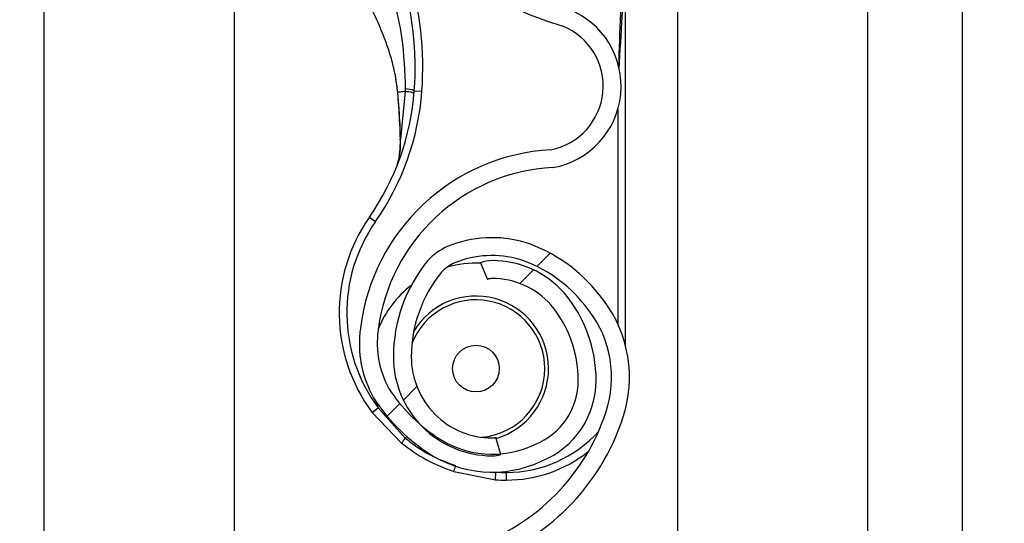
# Model space of a CAD drawing. Header units: inches. Extents: x 170 to 284, y 215 to 248.
# Tile 926 of 1056: x 235.429 to 235.5621, y 240.9686 to 241.0367. Entities that reach past the tile are written whole.
import ezdxf

# ---------------------------------------------------------------- set-up
doc = ezdxf.new("R2010")
doc.units = ezdxf.units.IN
doc.header["$LTSCALE"] = 0.25
doc.header["$MEASUREMENT"] = 0
doc.layers.add('ANNOTATIONS', color=1, linetype='Continuous')
doc.layers.add('LH TOP OF HOOD', color=7, linetype='Continuous')
doc.styles.add('ARIAL', font='arial.ttf', dxfattribs={"height": 0.09375})
doc.dimstyles.new('STANDARD$0', dxfattribs={"dimtxt": 0.09375, "dimasz": 0.09375, "dimexe": 0.03125, "dimexo": 0.046875, "dimgap": 0.09, "dimtad": 0, "dimtih": 1, "dimtoh": 1, "dimdec": 4, "dimzin": 0, "dimdsep": 46, "dimtxsty": 'ARIAL', "dimcen": 0.09, "dimadec": 0, "dimazin": 0, "dimtfac": 1, "dimtdec": 4, "dimtofl": 0, "dimtmove": 0, "dimatfit": 1, "dimfxl": 1, "dimtolj": 1, "dimtzin": 0, "dimarcsym": 0})
pattern_1 = [(45, (225.4196035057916, 238.187647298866), (-0.03026527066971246, 0.03026527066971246), [])]

# ---------------------------------------------------------------- blocks, each defined once
blk = doc.blocks.new('*D70')
at = {"layer": 'ANNOTATIONS', "color": 0, "lineweight": -2, "transparency": 16777216}
for p, q in [((235.475871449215, 243.8427370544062), (236.9163148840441, 243.8427370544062)), ((236.8850648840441, 243.7489870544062), (236.8850648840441, 242.028811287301)), ((236.8850648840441, 239.873775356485), (236.8850648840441, 241.5939511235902)), ((236.1545398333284, 239.780025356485), (236.9163148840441, 239.780025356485))]:
    blk.add_line(p, q, dxfattribs=at)
at = {"layer": 'ANNOTATIONS', "color": 0, "transparency": 16777216}
for points in [[(236.8694398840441, 243.7489870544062), (236.9006898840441, 243.7489870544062), (236.8850648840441, 243.8427370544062)], [(236.8694398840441, 239.873775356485), (236.9006898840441, 239.873775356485), (236.8850648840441, 239.780025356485)]]:
    blk.add_solid(points, dxfattribs=at)
at = {"layer": 'defpoints', "color": 0, "transparency": 16777216}
for p in [(235.428996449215, 243.8427370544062), (236.1076648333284, 239.780025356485), (236.8850648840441, 239.780025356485)]:
    blk.add_point(p, dxfattribs=at)
at = {"layer": 'ANNOTATIONS', "color": 0, "transparency": 16777216, "insert": (236.8850648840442, 241.8113812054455), "char_height": 0.09375, "attachment_point": 5, "style": 'ARIAL'}
blk.add_mtext('\\A1;OPENING\\PHEIGHT', dxfattribs=at)

msp = doc.modelspace()

# ---------------------------------------------------------------- hatches: boundary and pattern name
at = {"layer": 'LH TOP OF HOOD'}
h = msp.add_hatch(dxfattribs=at)
h.set_pattern_fill('ANSI31', color=256, scale=0.34241245, angle=2.8e-322, style=0)
h.set_pattern_definition(pattern_1)
edge = h.paths.add_edge_path(flags=0)
edge.add_arc((235.4928707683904, 240.9999760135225), 0.001712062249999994, 450.0000000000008, 472.2104203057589)
edge.add_line((235.4922235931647, 241.0015610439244), (235.4913110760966, 241.0037959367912))
edge.add_arc((235.4928707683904, 240.9999760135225), 0.004126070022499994, 450, 472.2104203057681, ccw=False)
edge.add_arc((235.4928707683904, 240.9910732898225), 0.01302879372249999, 401.4761673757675, 450, ccw=False)
edge.add_arc((235.4886248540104, 240.9879230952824), 0.01830194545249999, 359.99999999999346, 400.06137300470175, ccw=False)
edge.add_arc((235.4951649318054, 240.9879230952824), 0.01176186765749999, 292.1408576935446, 359.99999999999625, ccw=False)
edge.add_arc((235.4928707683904, 240.9911760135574), 0.01566536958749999, 235.2570680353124, 295.43079980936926, ccw=False)
edge.add_arc((235.4981096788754, 240.9992911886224), 0.02532140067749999, 212.8542481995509, 235.980933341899, ccw=False)
edge.add_arc((235.4899602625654, 240.9929223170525), 0.01504902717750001, 172.1557183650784, 209.3146496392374, ccw=False)
edge.add_arc((235.5023898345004, 240.9915869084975), 0.02754708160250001, 453.30850314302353, 532.9325737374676, ccw=False)
edge.add_arc((235.4991369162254, 241.0276771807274), 0.008748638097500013, 280.9586189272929, 427.9414322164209)
edge.add_arc((235.5189966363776, 241.0900304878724), 0.05672062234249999, 179.5706357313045, 253.00989973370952, ccw=False)
edge.add_arc((235.6773283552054, 241.0912289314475), 0.2150521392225, 163.4260275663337, 180.2060536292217, ccw=False)
edge.add_arc((235.4985548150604, 241.1433783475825), 0.02884824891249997, 465.1588434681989, 521.4137567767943, ccw=False)
edge.add_arc((235.4812287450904, 241.1979246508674), 0.0284373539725, 290.1205938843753, 343.7190675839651)
edge.add_arc((235.4940692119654, 241.1937472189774), 0.01494630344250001, 345.2914408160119, 400.5471921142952)
edge.add_arc((235.4906450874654, 241.1919324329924), 0.0187470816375, 397.9578745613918, 431.4396159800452)
edge.add_arc((235.4928707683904, 241.1967604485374), 0.0134739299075, 433.8775574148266, 472.2736457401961)
edge.add_arc((235.4903026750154, 241.2037799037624), 0.006011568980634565, 474.98253258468, 495.7175736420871)
edge.add_arc((235.5000956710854, 241.1965207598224), 0.01816498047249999, 500.8992600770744, 539.9999999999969)
edge.add_arc((235.4928707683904, 241.1965207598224), 0.01094007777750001, 539.9999999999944, 629.9999999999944)
edge.add_arc((235.4928707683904, 241.1874468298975), 0.001866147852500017, 269.9999999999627, 285.6422464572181)
edge.add_line((235.4933739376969, 241.18564979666), (235.4940248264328, 241.1833251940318))
edge.add_arc((235.4928707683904, 241.1874468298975), 0.004280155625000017, 269.9999999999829, 285.6422464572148, ccw=False)
edge.add_arc((235.4928707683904, 241.1965207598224), 0.01335408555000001, 179.9999999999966, 269.999999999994, ccw=False)
edge.add_arc((235.5000956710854, 241.1965207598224), 0.020578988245, 500.6113583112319, 539.9999999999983, ccw=False)
edge.add_arc((235.4903026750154, 241.2037799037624), 0.008425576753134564, 474.5776671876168, 496.4997109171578, ccw=False)
edge.add_arc((235.4928707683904, 241.1967604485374), 0.01588793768, 433.69030225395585, 472.4705806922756, ccw=False)
edge.add_arc((235.4906450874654, 241.1919324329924), 0.02116108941, 398.10453077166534, 431.5771717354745, ccw=False)
edge.add_arc((235.4940692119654, 241.1937472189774), 0.01736031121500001, 345.18024813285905, 400.36585332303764, ccw=False)
edge.add_arc((235.4812287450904, 241.1979246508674), 0.030851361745, 289.91815728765, 343.7795375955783, ccw=False)
edge.add_arc((235.4985548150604, 241.1433783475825), 0.02643424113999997, 464.941709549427, 521.3236131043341)
edge.add_arc((235.6773283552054, 241.0912289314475), 0.21263813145, 523.4376684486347, 540.2096895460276)
edge.add_arc((235.5189966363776, 241.0900304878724), 0.05430661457, 539.5566266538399, 613.1145348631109)
edge.add_arc((235.4991369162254, 241.0276771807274), 0.01116264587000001, 280.0610388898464, 428.5290871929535, ccw=False)
edge.add_arc((235.5023898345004, 240.9915869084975), 0.02513307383, 452.9714001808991, 532.9706577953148)
edge.add_arc((235.4899602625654, 240.9929223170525), 0.01263501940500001, 532.0830472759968, 568.9826967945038)
edge.add_arc((235.4981096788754, 240.9992911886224), 0.022907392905, 213.0443063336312, 236.019715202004)
edge.add_arc((235.4928707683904, 240.9911760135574), 0.01325136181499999, 235.1922404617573, 295.7352497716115)
edge.add_arc((235.4951649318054, 240.9879230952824), 0.009347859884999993, 291.7225241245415, 359.9999999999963)
edge.add_arc((235.4886248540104, 240.9879230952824), 0.01588793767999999, 359.9999999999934, 399.9521788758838)
edge.add_arc((235.4928707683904, 240.9910732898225), 0.01061478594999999, 401.6345013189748, 450.0000000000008)
h = msp.add_hatch(dxfattribs=at)
h.set_pattern_fill('ANSI31', color=256, scale=0.34241245, angle=2.8e-322, style=0)
h.set_pattern_definition(pattern_1)
edge = h.paths.add_edge_path(flags=0)
edge.add_arc((235.4928707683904, 240.7945285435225), 0.001712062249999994, 450.0000000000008, 472.2104203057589)
edge.add_line((235.4922235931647, 240.7961135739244), (235.4913110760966, 240.7983484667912))
edge.add_arc((235.4928707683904, 240.7945285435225), 0.004126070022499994, 450, 472.2104203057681, ccw=False)
edge.add_arc((235.4928707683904, 240.7856258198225), 0.01302879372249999, 401.47616737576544, 450, ccw=False)
edge.add_arc((235.4886248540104, 240.7824756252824), 0.01830194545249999, 359.9999999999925, 400.0613730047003, ccw=False)
edge.add_arc((235.4951649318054, 240.7824756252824), 0.01176186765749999, 292.1408576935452, 359.99999999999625, ccw=False)
edge.add_arc((235.4928707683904, 240.7857285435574), 0.01566536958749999, 235.2570680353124, 295.4307998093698, ccw=False)
edge.add_arc((235.4981096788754, 240.7938437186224), 0.02532140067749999, 212.8542481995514, 235.980933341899, ccw=False)
edge.add_arc((235.4899602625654, 240.7874748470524), 0.01504902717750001, 172.1557183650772, 209.3146496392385, ccw=False)
edge.add_arc((235.5023898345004, 240.7861394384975), 0.02754708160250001, 453.30850314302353, 532.932573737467, ccw=False)
edge.add_arc((235.4991369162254, 240.8222297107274), 0.008748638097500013, 280.9586189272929, 427.9414322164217)
edge.add_arc((235.5189966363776, 240.8845830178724), 0.05672062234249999, 179.5706357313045, 253.0098997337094, ccw=False)
edge.add_arc((235.6773283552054, 240.8857814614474), 0.2150521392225, 163.4260275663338, 180.2060536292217, ccw=False)
edge.add_arc((235.4985548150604, 240.9379308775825), 0.02884824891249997, 465.1588434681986, 521.4137567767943, ccw=False)
edge.add_arc((235.4812287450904, 240.9924771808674), 0.0284373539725, 290.1205938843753, 343.7190675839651)
edge.add_arc((235.4940692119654, 240.9882997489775), 0.01494630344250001, 345.2914408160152, 400.5471921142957)
edge.add_arc((235.4906450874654, 240.9864849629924), 0.0187470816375, 397.9578745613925, 431.4396159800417)
edge.add_arc((235.4928707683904, 240.9913129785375), 0.0134739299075, 433.8775574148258, 472.273645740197)
edge.add_arc((235.4903026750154, 240.9983324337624), 0.006011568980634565, 474.9825325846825, 495.7175736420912)
edge.add_arc((235.5000956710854, 240.9910732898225), 0.01816498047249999, 500.8992600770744, 539.9999999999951)
edge.add_arc((235.4928707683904, 240.9910732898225), 0.01094007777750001, 539.9999999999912, 629.9999999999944)
edge.add_arc((235.4928707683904, 240.9819993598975), 0.001866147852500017, 269.9999999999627, 285.6422464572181)
edge.add_line((235.4933739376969, 240.98020232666), (235.4940248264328, 240.9778777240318))
edge.add_arc((235.4928707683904, 240.9819993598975), 0.004280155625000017, 269.9999999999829, 285.642246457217, ccw=False)
edge.add_arc((235.4928707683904, 240.9910732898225), 0.01335408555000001, 179.9999999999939, 269.999999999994, ccw=False)
edge.add_arc((235.5000956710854, 240.9910732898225), 0.020578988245, 500.61135831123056, 539.9999999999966, ccw=False)
edge.add_arc((235.4903026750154, 240.9983324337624), 0.008425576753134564, 474.5776671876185, 496.4997109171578, ccw=False)
edge.add_arc((235.4928707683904, 240.9913129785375), 0.01588793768, 433.69030225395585, 472.47058069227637, ccw=False)
edge.add_arc((235.4906450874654, 240.9864849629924), 0.02116108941, 398.1045307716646, 431.5771717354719, ccw=False)
edge.add_arc((235.4940692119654, 240.9882997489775), 0.01736031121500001, 345.1802481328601, 400.3658533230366, ccw=False)
edge.add_arc((235.4812287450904, 240.9924771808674), 0.030851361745, 289.9181572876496, 343.77953759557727, ccw=False)
edge.add_arc((235.4985548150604, 240.9379308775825), 0.02643424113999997, 464.941709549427, 521.3236131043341)
edge.add_arc((235.6773283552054, 240.8857814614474), 0.21263813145, 523.4376684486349, 540.2096895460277)
edge.add_arc((235.5189966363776, 240.8845830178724), 0.05430661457, 539.5566266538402, 613.1145348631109)
edge.add_arc((235.4991369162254, 240.8222297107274), 0.01116264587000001, 280.06103888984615, 428.5290871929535, ccw=False)
edge.add_arc((235.5023898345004, 240.7861394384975), 0.02513307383, 452.9714001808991, 532.9706577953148)
edge.add_arc((235.4899602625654, 240.7874748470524), 0.01263501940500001, 532.0830472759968, 568.9826967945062)
edge.add_arc((235.4981096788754, 240.7938437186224), 0.022907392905, 213.0443063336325, 236.019715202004)
edge.add_arc((235.4928707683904, 240.7857285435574), 0.01325136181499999, 235.1922404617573, 295.735249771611)
edge.add_arc((235.4951649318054, 240.7824756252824), 0.009347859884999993, 291.7225241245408, 359.9999999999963)
edge.add_arc((235.4886248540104, 240.7824756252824), 0.01588793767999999, 359.9999999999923, 399.952178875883)
edge.add_arc((235.4928707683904, 240.7856258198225), 0.01061478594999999, 401.6345013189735, 450.0000000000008)

# ---------------------------------------------------------------- linework, layer by layer
for p, q in [((235.5564384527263, 239.8275350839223), (235.5564384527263, 244.0802977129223)), ((235.5179170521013, 244.0327879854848), (235.5179170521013, 239.8681965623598)), ((235.5435979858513, 244.0327879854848), (235.5435979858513, 239.8275350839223)), ((235.5564384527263, 239.8275350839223), (235.5564384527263, 244.0327879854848)), ((235.4323139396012, 239.8275350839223), (235.4323139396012, 243.9380293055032)), ((235.4579948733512, 241.0846594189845), (235.4579948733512, 240.8922854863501)), ((235.5108807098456, 240.9926303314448), (235.5108807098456, 241.0450525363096)), ((235.4797133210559, 241.02940325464), (235.4800781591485, 241.0268241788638)), ((235.4801201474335, 241.0266718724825), (235.4801061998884, 241.0268391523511)), ((235.4811213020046, 241.0269680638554), (235.480471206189, 241.0205340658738)), ((235.4823430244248, 241.0270672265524), (235.4833674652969, 241.0269914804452)), ((235.5098534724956, 241.0245530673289), (235.5098534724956, 240.9955273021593)), ((235.476262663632, 241.0099791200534), (235.4771046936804, 241.0093907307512)), ((235.4913110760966, 241.0037959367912), (235.4922235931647, 241.0015610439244)), ((235.4766266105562, 240.9835841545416), (235.4774520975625, 240.9841955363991)), ((235.4771110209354, 240.9851409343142), (235.4774520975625, 240.9841955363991)), ((235.4811113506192, 240.9801034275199), (235.4774520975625, 240.9841955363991)), ((235.4766266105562, 240.9835841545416), (235.4806049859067, 240.979439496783)), ((235.4811113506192, 240.9801034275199), (235.4813350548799, 240.980323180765)), ((235.4940248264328, 240.9778777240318), (235.4933739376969, 240.98020232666)), ((235.4876723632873, 240.9755845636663), (235.4933109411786, 240.9744836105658)), ((235.4933109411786, 240.9744836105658), (235.4933780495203, 240.975508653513)), ((235.4947873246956, 240.9744353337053), (235.4947873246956, 240.9754625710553))]:
    msp.add_line(p, q, dxfattribs=at)
at = {"layer": 'LH TOP OF HOOD', "flags": 128}
msp.add_lwpolyline([(235.4804376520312, 241.0204653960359), (235.4804098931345, 241.0204729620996), (235.4803908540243, 241.0204813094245), (235.4803810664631, 241.0204902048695), (235.4803808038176, 241.0204993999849), (235.4803900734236, 241.0205086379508), (235.4804086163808, 241.0205176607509), (235.4804359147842, 241.0205262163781), (235.480471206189, 241.0205340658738)], dxfattribs=at)
at = {"layer": 'LH TOP OF HOOD'}
msp.add_circle((235.4906783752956, 240.9895014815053), 0.00315523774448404, dxfattribs=at)
for centre, radius, start, end in [((235.5189966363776, 241.0900304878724), 0.0567206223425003, 179.5706357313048, 253.009899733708), ((235.4393165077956, 241.0302485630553), 0.04314396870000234, 355.771303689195, 16.94846748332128), ((235.4393165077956, 241.0302485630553), 0.04417120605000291, 355.7713036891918, 16.9484674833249), ((235.4991369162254, 241.0276771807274), 0.01116264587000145, 280.0610388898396, 68.52908719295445), ((235.4991369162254, 241.0276771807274), 0.008748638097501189, 280.9586189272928, 67.94143221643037), ((235.448194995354, 241.0295920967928), 0.03424124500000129, 325.0551237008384, 355.771303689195), ((235.448194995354, 241.0295920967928), 0.03526848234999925, 325.0551237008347, 355.7713036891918), ((235.4801298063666, 241.0264940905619), 0.0001780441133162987, 93.10983558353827, 110.070763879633), ((235.4800831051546, 241.0266912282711), 3.319259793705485e-05, 244.2889319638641, 282.2874080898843), ((235.4810641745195, 241.0238082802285), 0.00350088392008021, 68.57435782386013, 89.04261803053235), ((235.5023898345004, 240.9915869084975), 0.02754708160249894, 93.3085031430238, 172.9325737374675), ((235.5023898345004, 240.9915869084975), 0.02513307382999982, 92.9714001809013, 172.9706577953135), ((235.4947873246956, 240.9970345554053), 0.02259922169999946, 145.0551237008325, 216.5248216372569), ((235.4947873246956, 240.9970345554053), 0.02157198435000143, 145.0551237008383, 216.5248216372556), ((235.4928707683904, 240.9913129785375), 0.01588793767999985, 73.69030225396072, 112.4705806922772), ((235.4903026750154, 240.9983324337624), 0.008425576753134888, 114.5776671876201, 136.4997109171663), ((235.4906450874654, 240.9864849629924), 0.0211610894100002, 38.10453077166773, 71.57717173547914), ((235.5000956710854, 240.9910732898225), 0.02057898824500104, 140.6113583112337, 179.9999999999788), ((235.4928707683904, 240.9913129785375), 0.01347392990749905, 73.87755741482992, 112.2736457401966), ((235.4928707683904, 240.9999760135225), 0.004126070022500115, 90, 112.2104203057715), ((235.4928707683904, 240.9910732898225), 0.01302879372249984, 41.47616737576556, 90), ((235.4906450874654, 240.9864849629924), 0.01874708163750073, 37.95787456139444, 71.43961598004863), ((235.4903026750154, 240.9983324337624), 0.006011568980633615, 114.9825325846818, 135.7175736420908), ((235.4906783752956, 240.9895014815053), 0.0142508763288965, 87.35889654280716, 105.8277214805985), ((235.5000956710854, 240.9910732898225), 0.01816498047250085, 140.8992600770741, 179.9999999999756), ((235.4928707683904, 240.9999760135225), 0.001712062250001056, 90, 112.2104203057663), ((235.4928707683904, 240.9910732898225), 0.01061478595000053, 41.63450131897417, 90), ((235.4906783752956, 240.9895014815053), 0.01425087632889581, 127.8333931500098, 157.9527497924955), ((235.4906783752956, 240.9895014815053), 0.009303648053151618, 0, 158.4588253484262), ((235.4906783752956, 240.9895014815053), 0.00981035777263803, 286.1585342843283, 149.0324419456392), ((235.4886248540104, 240.9879230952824), 0.01830194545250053, 359.999999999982, 40.0613730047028), ((235.4940692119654, 240.9882997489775), 0.01736031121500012, 345.1802481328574, 40.36585332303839), ((235.4886248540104, 240.9879230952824), 0.01588793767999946, 359.9999999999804, 39.95217887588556), ((235.4940692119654, 240.9882997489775), 0.01494630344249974, 345.2914408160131, 40.5471921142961), ((235.4899602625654, 240.9929223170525), 0.01504902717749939, 172.1557183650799, 209.3146496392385), ((235.4899602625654, 240.9929223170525), 0.01263501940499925, 172.0830472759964, 208.9826967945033), ((235.4928707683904, 240.9910732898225), 0.01335408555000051, 179.9999999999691, 269.9999999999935), ((235.4928707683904, 240.9910732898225), 0.01094007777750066, 179.9999999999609, 269.9999999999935), ((235.4906783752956, 240.9895014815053), 0.009303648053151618, 274.6412261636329, 0), ((235.4981096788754, 240.9992911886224), 0.02290739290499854, 213.044306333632, 236.0197152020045), ((235.4951649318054, 240.9879230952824), 0.00934785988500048, 291.7225241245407, 359.999999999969), ((235.4951649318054, 240.9879230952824), 0.01176186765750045, 292.1408576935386, 359.9999999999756), ((235.4981096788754, 240.9992911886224), 0.02532140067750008, 212.8542481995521, 235.9809333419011), ((235.4812287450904, 240.9924771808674), 0.02843735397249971, 290.1205938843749, 343.7190675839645), ((235.4812287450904, 240.9924771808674), 0.03085136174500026, 289.91815728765, 343.7795375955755), ((235.4877853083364, 240.9744882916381), 0.008721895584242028, 139.9244128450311, 145.4117204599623), ((235.4928707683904, 240.9911760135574), 0.01325136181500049, 235.1922404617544, 295.7352497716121), ((235.4928707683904, 240.9819993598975), 0.001866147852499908, 269.9999999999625, 285.6422464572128), ((235.4947873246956, 240.9922407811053), 0.01677821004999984, 269.9999999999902, 317.9734601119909), ((235.4928707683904, 240.9911760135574), 0.01566536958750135, 235.2570680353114, 295.4307998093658), ((235.4928707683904, 240.9819993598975), 0.004280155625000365, 269.9999999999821, 285.6422464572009), ((235.4947873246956, 240.9922407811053), 0.01780544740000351, 269.9999999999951, 308.5921886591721), ((235.4800768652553, 240.9787580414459), 0.00823180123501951, 337.3243224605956, 342.686795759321), ((235.4947873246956, 240.9970345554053), 0.0215719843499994, 266.2542590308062, 269.9999999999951), ((235.4947873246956, 240.9970345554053), 0.02259922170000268, 266.2542590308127, 270)]:
    msp.add_arc(centre, radius, start, end, dxfattribs=at)
for points, knots in [([(235.5100364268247, 241.0300315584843), (235.5101730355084, 241.0323927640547), (235.510379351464, 241.0359588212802), (235.5106239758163, 241.0401761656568), (235.5107572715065, 241.0423863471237), (235.5108247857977, 241.0435868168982), (235.5108516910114, 241.0442445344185), (235.5108646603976, 241.0446076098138), (235.5108712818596, 241.0448080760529), (235.5108748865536, 241.0449191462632), (235.5108770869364, 241.0449853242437), (235.5108784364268, 241.0450237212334), (235.5108793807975, 241.0450472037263), (235.5108799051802, 241.0450581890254), (235.5108802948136, 241.0450634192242), (235.5108805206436, 241.0450639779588), (235.5108806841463, 241.0450607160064), (235.5108806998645, 241.0450557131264), (235.5108807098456, 241.0450525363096)], [0, 0, 0, 0, 0.4681368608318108, 0.7070129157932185, 0.8371325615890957, 0.9079072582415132, 0.9470740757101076, 0.9687898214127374, 0.9808770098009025, 0.9876679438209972, 0.9915546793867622, 0.9947708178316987, 0.9959953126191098, 0.9972287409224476, 0.9978484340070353, 0.9984730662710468, 0.9990304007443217, 1, 1, 1, 1]), ([(235.4790294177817, 241.0408767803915), (235.4790294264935, 241.04087675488), (235.479215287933, 241.0403324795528), (235.4798887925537, 241.0381736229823), (235.4808758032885, 241.0336658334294), (235.4810320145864, 241.0296431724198), (235.4811226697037, 241.0273086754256)], [0, 0, 0, 0, 5.869764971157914e-06, 0.1252288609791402, 0.4923383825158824, 1, 1, 1, 1]), ([(235.5103363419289, 241.040146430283), (235.5102929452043, 241.039271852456), (235.5101287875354, 241.0359635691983), (235.5100294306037, 241.0326526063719), (235.5099563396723, 241.0302169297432)], [0, 0, 0, 0, 0.2643600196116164, 1, 1, 1, 1]), ([(235.4801061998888, 241.0268391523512), (235.4800249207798, 241.0275337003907), (235.479864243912, 241.0289067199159), (235.4793893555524, 241.0309387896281), (235.4787046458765, 241.033182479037), (235.4776923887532, 241.0357863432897), (235.4768279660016, 241.0376220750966), (235.4763571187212, 241.038621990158)], [0, 0, 0, 0, 0.1627420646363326, 0.3217171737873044, 0.4905672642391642, 0.7225142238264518, 1, 1, 1, 1]), ([(235.4800781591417, 241.0268241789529), (235.480070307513, 241.0268245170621), (235.4800543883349, 241.0268252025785), (235.4800535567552, 241.0268284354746), (235.4800690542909, 241.0268330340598), (235.4800939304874, 241.0268371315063), (235.4801061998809, 241.0268391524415)], [0, 0, 0, 0, 0.2466091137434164, 0.5000000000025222, 0.7533908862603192, 0.9999999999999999, 0.9999999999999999, 0.9999999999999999, 0.9999999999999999]), ([(235.4800901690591, 241.026658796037), (235.4801497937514, 241.0259376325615), (235.4803211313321, 241.0238652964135), (235.4803916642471, 241.0218072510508), (235.4804376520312, 241.0204653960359)], [0, 0, 0, 0, 0.3479954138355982, 1, 1, 1, 1]), ([(235.4811213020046, 241.0269680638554), (235.4810668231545, 241.0269618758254), (235.480814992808, 241.0269332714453), (235.4804502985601, 241.0268885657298), (235.4802100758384, 241.0268540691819), (235.4801061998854, 241.0268391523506)], [0, 0, 0, 0, 0.1354579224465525, 0.6261588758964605, 1, 1, 1, 1]), ([(235.480471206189, 241.0205340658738), (235.4804178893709, 241.0218640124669), (235.4803362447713, 241.0239005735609), (235.4801758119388, 241.0259580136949), (235.4801201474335, 241.0266718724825)], [0, 0, 0, 0, 0.6530354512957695, 1, 1, 1, 1]), ([(235.4811226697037, 241.0273086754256), (235.4811224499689, 241.0271951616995), (235.4811222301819, 241.0270816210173), (235.4811213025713, 241.026968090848), (235.4811213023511, 241.0269680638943)], [0, 0, 0, 0, 0.9997625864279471, 1, 1, 1, 1]), ([(235.4799721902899, 241.016837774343), (235.4800438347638, 241.0170653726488), (235.480307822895, 241.0179040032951), (235.4804402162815, 241.0192414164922), (235.4804646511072, 241.0202606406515), (235.480471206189, 241.0205340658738)], [0, 0, 0, 0, 0.2141804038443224, 0.7891897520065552, 1, 1, 1, 1]), ([(235.4804376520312, 241.0204653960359), (235.4804429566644, 241.0201844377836), (235.4804593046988, 241.0193185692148), (235.4803390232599, 241.0185050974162), (235.4802577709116, 241.017955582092)], [0, 0, 0, 0, 0.3244814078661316, 1, 1, 1, 1]), ([(235.4879564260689, 240.9763697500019), (235.4869478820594, 240.9767331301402), (235.4849015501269, 240.9774704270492), (235.4826565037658, 240.9788548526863), (235.4814557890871, 240.9798251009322), (235.4811113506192, 240.9801034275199)], [0, 0, 0, 0, 0.4093476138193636, 0.8305647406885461, 1, 1, 1, 1]), ([(235.4806049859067, 240.979439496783), (235.4816778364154, 240.9786507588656), (235.4838591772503, 240.9770470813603), (235.4863875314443, 240.9760773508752), (235.4876723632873, 240.9755845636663)], [0, 0, 0, 0, 0.4918307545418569, 1, 1, 1, 1])]:
    msp.add_open_spline(points, degree=3, knots=knots, dxfattribs=at)
msp.add_open_spline([(235.4823141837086, 241.0267035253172), (235.4822997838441, 241.0267209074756), (235.482270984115, 241.0267556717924), (235.4820221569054, 241.02682207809), (235.4816462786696, 241.0268942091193), (235.4812962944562, 241.0269434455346), (235.4811213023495, 241.0269680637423)], degree=3, dxfattribs=at)

# ---------------------------------------------------------------- dimensions: what is measured, and where the dimension line sits
at = {"layer": 'ANNOTATIONS'}
dim = msp.add_linear_dim(base=(236.8850648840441, 239.780025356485), p1=(235.4289964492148, 243.8427370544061), p2=(236.1076648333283, 239.7800253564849), angle=90, text='OPENING\\PHEIGHT', dimstyle='STANDARD$0', dxfattribs=at)
dim.commit()
dim.dimension.update_dxf_attribs({"geometry": '*D70', "text_midpoint": (236.8850648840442, 241.8113812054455)})

doc.saveas('drawing.dxf')
